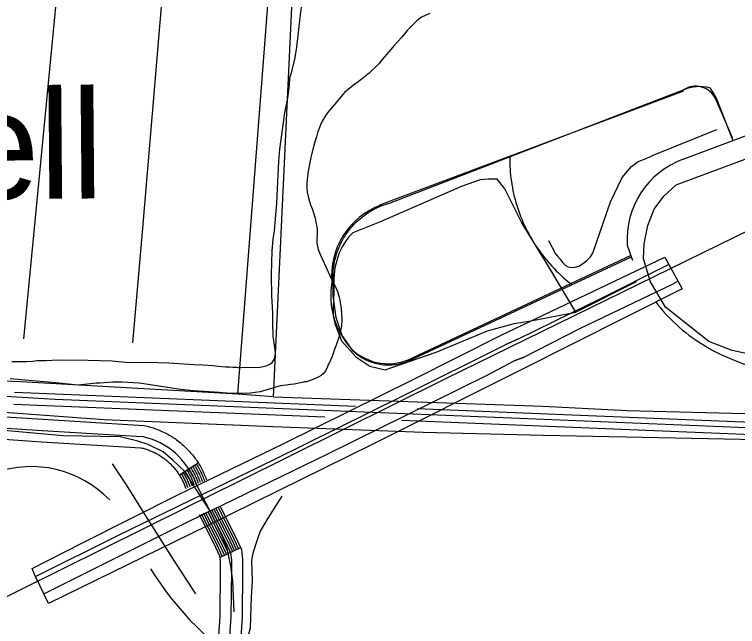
# Model space of a CAD drawing. Extents: x 3281947 to 3319794, y 715894 to 741249.
# Drawn here: x 3304592 to 3305561, y 724593 to 725413 of the extents above; entities that cross this region are included whole.
import ezdxf

# ---------------------------------------------------------------- set-up
doc = ezdxf.new("R2010")
doc.units = 0
for name, color, linetype in [('V-BRDG-OTLN', 7, 'Continuous'), ('V-DTCH-CNTR', 7, 'Continuous'), ('V-RAIL-TRAK', 7, 'Continuous'), ('V-ROAD-CNTR', 7, 'Continuous'), ('V-SITE-VEGE', 7, 'Continuous'), ('V-TOPO-GNAM-IDEN', 7, 'Continuous'), ('V-TOPO-SHOR', 7, 'Continuous')]:
    doc.layers.add(name, color=color, linetype=linetype)

msp = doc.modelspace()

# ---------------------------------------------------------------- linework, layer by layer
at = {"layer": 'V-BRDG-OTLN'}
msp.add_lwpolyline([(3305267.67, 724935.39), (3305071.71, 724837.34), (3304849.89, 724727.92), (3304637.93, 724623.98), (3304631.53, 724637.28), (3304621.78, 724657.55), (3304620.67, 724660.11), (3304615.93, 724671), (3304681.76, 724704.76), (3304812.2, 724770.17), (3304953.28, 724838.41), (3305127.81, 724924.78), (3305244.53, 724983.75), (3305463.94, 725088.23), (3305487.35, 725045.67)], close=True, dxfattribs=at)
for points in [[(3304620.77, 724660.16), (3304732.69, 724716.24), (3304940.25, 724817.3), (3305111.85, 724901.97), (3305250.92, 724971.21), (3305266.96, 724978.23), (3305339.86, 725014.15), (3305375.47, 725031.35), (3305469.93, 725078.77)], [(3304631.55, 724637.29), (3304825.83, 724734.1), (3305011.54, 724824.22), (3305225.91, 724929.99), (3305262.12, 724949.15), (3305273.93, 724953.67), (3305350.25, 724992.52), (3305474.96, 725052.62), (3305481.6, 725055.85)]]:
    msp.add_lwpolyline(points, dxfattribs=at)
at = {"layer": 'V-DTCH-CNTR'}
msp.add_lwpolyline([(3304886.76, 724613.2), (3304884.85, 724653.96), (3304882.44, 724674.76), (3304878.08, 724695.73), (3304871.42, 724712.51), (3304856.62, 724745.27), (3304820.28, 724801.59), (3304805.15, 724815.69), (3304791.62, 724827.5), (3304771.58, 724837.25), (3304757.67, 724841.76), (3304734.18, 724847.65), (3304657.75, 724848.66), (3304399.39, 724872.25), (3304153.43, 724900.92), (3303803.05, 724961.69), (3303560.65, 725013.71)], dxfattribs=at)
at = {"layer": 'V-RAIL-TRAK'}
for points in [[(3305301.69, 724870.66), (3304929.62, 724885.83), (3304646.88, 724897.29), (3304543.06, 724903.55), (3304401.6, 724915.18), (3304247.08, 724931.24), (3304016.46, 724963.24), (3303930.12, 724977.83), (3303817.95, 724998.55), (3303713.4, 725018.91), (3303597.81, 725044.41), (3303567.03, 725051.57)], [(3303564.73, 725035.8), (3303732.58, 724999.33), (3303979.75, 724951.79), (3304225.87, 724914.76), (3304426.66, 724893.38), (3304541.81, 724882.99), (3304712.76, 724870.67), (3304938.83, 724861.3), (3305139.9, 724853.73), (3305301.21, 724849.78)], [(3310870.23, 724647.52), (3310367.34, 724667.72), (3310014.62, 724681.82), (3309538.64, 724700.42), (3309408.39, 724705.5), (3309214.81, 724714.18), (3309122.96, 724719.56), (3309084.67, 724720.75), (3309044.73, 724722), (3308919.71, 724726.34), (3308827.1, 724729.56), (3308772.95, 724731.64), (3308556.91, 724739.95), (3308221.77, 724753.41), (3307862.95, 724767.73), (3307474.71, 724783.66), (3307053.99, 724800.5), (3306716.7, 724813.79), (3306492.93, 724822.54), (3306419.05, 724825.42), (3305987.57, 724842.86), (3305648.49, 724856.53), (3305301.69, 724870.66)], [(3305301.21, 724849.78), (3305565.87, 724844.27), (3305848.26, 724833.45), (3305952.22, 724830.34), (3305995.38, 724827.56), (3306294.81, 724815.39), (3306616.5, 724803.26), (3306867.68, 724793.34), (3307168.19, 724780.62), (3307463.14, 724769.02), (3307841.33, 724753.5), (3308152.61, 724741.26), (3308328.07, 724733.58), (3308718.65, 724718.9), (3308764.77, 724718.08), (3308813.41, 724719.23), (3308864.38, 724721.63), (3308919.71, 724726.34)]]:
    msp.add_lwpolyline(points, dxfattribs=at)
at = {"layer": 'V-ROAD-CNTR'}
for p, q in [((3305425.33, 725055.05), (3305344.49, 725014.58)), ((3305266.96, 724978.23), (3305250.92, 724971.21)), ((3305273.93, 724953.67), (3305262.12, 724949.15)), ((3304838.79, 724812.3), (3304813.51, 724796.15)), ((3304895.36, 724698.78), (3304868.24, 724685.95))]:
    msp.add_line(p, q, dxfattribs=at)
for points in [[(3304821.11, 724752.27), (3304892.79, 724787.75), (3305170.49, 724925.7), (3305579.12, 725125.87), (3306016.45, 725339.11), (3306552.45, 725600.13), (3306590.75, 725617.3)], [(3305488.7, 725219.37), (3305787.41, 725331.62), (3305829.92, 725349.32), (3305862.75, 725366.91), (3305890.22, 725383.3), (3305915.06, 725400.84)], [(3305488.78, 725310.55), (3305081.62, 725158.08)], [(3305094.81, 725160.54), (3305495.85, 725315), (3305502.12, 725316.29), (3305510.91, 725317.46), (3305519.7, 725316.29), (3305524.23, 725314.98), (3305528.39, 725308.93), (3305533.08, 725300.31), (3305555.12, 725244.33)], [(3305554.62, 725248.17), (3305532.1, 725300.15)], [(3305256.04, 725222.64), (3305256.04, 725218.51), (3305256.12, 725214.39), (3305256.28, 725210.26), (3305256.52, 725206.14), (3305256.84, 725202.03), (3305257.24, 725197.92), (3305257.72, 725193.82), (3305258.28, 725189.74), (3305258.92, 725185.66), (3305259.63, 725181.6), (3305260.43, 725177.55), (3305261.3, 725173.51), (3305262.25, 725169.5), (3305263.28, 725165.5), (3305264.39, 725161.53), (3305265.57, 725157.57), (3305266.83, 725153.64), (3305268.17, 725149.74), (3305269.58, 725145.86), (3305271.07, 725142.01), (3305272.63, 725138.19), (3305274.26, 725134.4), (3305275.97, 725130.65), (3305277.75, 725126.93), (3305279.6, 725123.24), (3305281.53, 725119.59), (3305283.52, 725115.97), (3305285.58, 725112.4), (3305287.71, 725108.87), (3305289.91, 725105.38), (3305292.18, 725101.93), (3305294.52, 725098.53), (3305296.92, 725095.17), (3305299.38, 725091.86), (3305301.91, 725088.6), (3305304.5, 725085.38), (3305307.15, 725082.22), (3305309.86, 725079.11), (3305312.64, 725076.06), (3305315.47, 725073.06), (3305318.36, 725070.11), (3305321.3, 725067.22), (3305324.3, 725064.39), (3305327.36, 725061.61), (3305330.47, 725058.9), (3305333.63, 725056.25), (3305336.84, 725053.66), (3305339.81, 725051.35)], [(3305344.49, 725014.58), (3305308.43, 725075.11), (3305272.23, 725134.19), (3305249.43, 725179.75), (3305239.21, 725192.7), (3305234.43, 725192.88), (3305227, 725192.68), (3305216.52, 725191.85), (3305192.44, 725183.31), (3305081.67, 725135.11), (3305045.87, 725120.71), (3305039.98, 725114.93), (3305035.95, 725109.4), (3305031.65, 725102.27), (3305027.33, 725094.09), (3305024.45, 725083.77), (3305021.71, 725073.85), (3305020.25, 725059.54), (3305020.49, 725041.77), (3305019.38, 725021.22), (3305019.67, 725009.42), (3305021.57, 724999.45), (3305030.64, 724976.03), (3305049.81, 724954.51), (3305068.53, 724942.27), (3305089.18, 724937.45), (3305157.55, 724961.1), (3305226.5, 724989.52), (3305261.86, 724999.28), (3305284.18, 725003.06), (3305344.49, 725014.58)], [(3305019.46, 725067.36), (3305019.67, 725070.22), (3305019.95, 725073.07), (3305020.31, 725075.92), (3305020.75, 725078.75), (3305021.27, 725081.57), (3305021.87, 725084.37), (3305022.55, 725087.15), (3305023.3, 725089.92), (3305024.13, 725092.66), (3305025.04, 725095.38), (3305026.02, 725098.07), (3305027.08, 725100.74), (3305028.21, 725103.37), (3305029.42, 725105.97), (3305030.69, 725108.54), (3305032.04, 725111.07), (3305033.46, 725113.56), (3305034.94, 725116.01), (3305036.5, 725118.41), (3305038.12, 725120.78), (3305039.81, 725123.1), (3305041.56, 725125.36), (3305043.37, 725127.58), (3305045.24, 725129.75), (3305047.18, 725131.87), (3305049.17, 725133.93), (3305051.22, 725135.93), (3305053.32, 725137.88), (3305055.48, 725139.76), (3305057.69, 725141.59), (3305059.95, 725143.35), (3305062.26, 725145.05), (3305064.61, 725146.68), (3305067.01, 725148.25), (3305069.45, 725149.75), (3305071.94, 725151.18), (3305074.46, 725152.55), (3305077.02, 725153.84), (3305079.61, 725155.05), (3305082.24, 725156.2), (3305084.9, 725157.27), (3305087.58, 725158.27), (3305090.3, 725159.19), (3305093.03, 725160.04), (3305094.81, 725160.54)], [(3305418.9, 725088.34), (3305121.35, 724949.19)], [(3305126.67, 724953.63), (3305417.75, 725090.5)], [(3305046.22, 724962.44), (3305031.53, 724983.1), (3305023.48, 725007.37), (3305019.3, 725036.61), (3305019.46, 725067.36)], [(3305121.35, 724949.19), (3305119.19, 724948.28), (3305117.01, 724947.44), (3305114.8, 724946.68), (3305112.56, 724945.99), (3305110.3, 724945.39), (3305108.02, 724944.86), (3305105.72, 724944.41), (3305103.41, 724944.03), (3305101.09, 724943.74), (3305098.76, 724943.52), (3305096.42, 724943.39), (3305094.09, 724943.34), (3305091.75, 724943.36), (3305089.41, 724943.47), (3305087.08, 724943.65), (3305084.75, 724943.92), (3305082.44, 724944.26), (3305080.13, 724944.68), (3305077.85, 724945.18), (3305075.58, 724945.76), (3305073.34, 724946.42), (3305071.11, 724947.15), (3305068.92, 724947.96), (3305066.75, 724948.84), (3305064.61, 724949.8), (3305062.51, 724950.83), (3305060.45, 724951.93), (3305058.42, 724953.1), (3305056.44, 724954.34), (3305054.49, 724955.64), (3305052.6, 724957.02), (3305050.75, 724958.45), (3305048.95, 724959.95), (3305047.21, 724961.51), (3305046.22, 724962.44)], [(3305049.53, 724888.32), (3304592.39, 724907.04)], [(3305008.25, 724873.75), (3304591.72, 724890.81)], [(3309179.3, 724724.95), (3306683.9, 724821.38), (3305132.27, 724884.93)], [(3304580.57, 724874.06), (3304630.57, 724870.95), (3304765.67, 724862.72), (3304768.65, 724862.08), (3304770.59, 724861.6), (3304772.45, 724861.12), (3304774.35, 724860.6), (3304776.28, 724860.03), (3304778.11, 724859.45), (3304779.98, 724858.84), (3304781.88, 724858.16), (3304783.72, 724857.48), (3304785.56, 724856.75), (3304787.34, 724856.01), (3304789.13, 724855.24), (3304790.98, 724854.4), (3304792.76, 724853.55), (3304794.48, 724852.69), (3304796.23, 724851.79), (3304797.98, 724850.84), (3304799.69, 724849.87), (3304801.41, 724848.86), (3304803.06, 724847.85), (3304804.73, 724846.79), (3304806.39, 724845.69), (3304807.99, 724844.59), (3304809.6, 724843.45), (3304811.2, 724842.27), (3304812.75, 724841.08), (3304814.28, 724839.86), (3304815.83, 724838.6), (3304817.34, 724837.3), (3304818.78, 724836.03), (3304820.23, 724834.71), (3304821.68, 724833.34), (3304823.1, 724831.94), (3304824.45, 724830.56), (3304825.82, 724829.14), (3304827.18, 724827.64), (3304828.45, 724826.2), (3304829.73, 724824.72), (3304831, 724823.18), (3304832.22, 724821.64), (3304833.43, 724820.07), (3304834.59, 724818.5), (3304835.73, 724816.92), (3304836.87, 724815.25), (3304837.94, 724813.63), (3304838.99, 724812), (3304840.05, 724810.27), (3304841.04, 724808.59), (3304842, 724806.9), (3304842.94, 724805.16), (3304843.86, 724803.42), (3304844.75, 724801.63), (3304845.59, 724799.86), (3304846.39, 724798.12), (3304847.21, 724796.26), (3304847.96, 724794.43), (3304848.67, 724792.64), (3304849.37, 724790.78), (3304849.59, 724790.16), (3304849.66, 724790.02)], [(3308320.42, 724741.88), (3306683.25, 724805.15), (3305111.63, 724869.51)], [(3304629.65, 724855.97), (3304763.61, 724847.82)], [(3304578.51, 724844.13), (3304628.73, 724841), (3304761.55, 724832.92), (3304761.93, 724832.84), (3304763.29, 724832.51), (3304764.74, 724832.13), (3304766.14, 724831.75), (3304767.48, 724831.35), (3304768.9, 724830.9), (3304770.29, 724830.44), (3304771.6, 724829.98), (3304772.96, 724829.47), (3304774.31, 724828.94), (3304775.67, 724828.37), (3304777.01, 724827.8), (3304778.29, 724827.22), (3304779.57, 724826.6), (3304780.91, 724825.93), (3304782.19, 724825.27), (3304783.46, 724824.58), (3304784.71, 724823.88), (3304785.95, 724823.15), (3304787.21, 724822.38), (3304788.43, 724821.61), (3304789.6, 724820.83), (3304790.82, 724819.99), (3304791.99, 724819.16), (3304793.15, 724818.3), (3304794.31, 724817.42), (3304795.45, 724816.51), (3304796.55, 724815.61), (3304797.63, 724814.68), (3304798.75, 724813.69), (3304799.82, 724812.72), (3304800.85, 724811.74), (3304801.87, 724810.74), (3304802.91, 724809.68), (3304803.91, 724808.64), (3304804.85, 724807.61), (3304805.84, 724806.49), (3304806.8, 724805.37), (3304807.68, 724804.3), (3304808.6, 724803.15), (3304809.47, 724802.02), (3304810.34, 724800.84), (3304811.19, 724799.65), (3304811.99, 724798.49), (3304812.8, 724797.27), (3304813.59, 724796.04), (3304814.32, 724794.84), (3304815.06, 724793.58), (3304815.79, 724792.31), (3304816.47, 724791.04), (3304817.15, 724789.75), (3304817.78, 724788.5), (3304818.4, 724787.17), (3304819.03, 724785.82), (3304819.59, 724784.54), (3304820.13, 724783.21), (3304820.69, 724781.82), (3304821.19, 724780.49), (3304821.94, 724778.35)], [(3304828.68, 724805.84), (3304828.83, 724805.61), (3304829.76, 724804.1), (3304830.65, 724802.58), (3304831.52, 724801.06), (3304832.35, 724799.51), (3304833.18, 724797.95), (3304833.96, 724796.38), (3304834.72, 724794.78), (3304835.45, 724793.2), (3304836.16, 724791.57), (3304836.83, 724789.94), (3304837.48, 724788.31), (3304838.1, 724786.66), (3304838.54, 724785.42), (3304838.57, 724785.35)], [(3304831.21, 724807.45), (3304831.37, 724807.21), (3304832.34, 724805.64), (3304833.24, 724804.09), (3304834.14, 724802.52), (3304835, 724800.93), (3304835.85, 724799.32), (3304836.66, 724797.69), (3304837.43, 724796.05), (3304838.18, 724794.43), (3304838.92, 724792.75), (3304839.61, 724791.07), (3304840.27, 724789.39), (3304840.92, 724787.69), (3304841.3, 724786.61), (3304841.34, 724786.52)], [(3304833.74, 724809.07), (3304833.91, 724808.8), (3304834.91, 724807.19), (3304835.84, 724805.59), (3304836.76, 724803.98), (3304837.65, 724802.34), (3304838.52, 724800.69), (3304839.36, 724799), (3304840.15, 724797.32), (3304840.92, 724795.66), (3304841.68, 724793.92), (3304842.39, 724792.19), (3304843.07, 724790.48), (3304843.73, 724788.72), (3304844.06, 724787.79), (3304844.12, 724787.68)], [(3304836.27, 724810.68), (3304836.45, 724810.39), (3304837.48, 724808.73), (3304838.44, 724807.09), (3304839.38, 724805.44), (3304840.3, 724803.75), (3304841.19, 724802.05), (3304842.06, 724800.31), (3304842.87, 724798.59), (3304843.66, 724796.89), (3304844.44, 724795.09), (3304845.17, 724793.31), (3304845.87, 724791.56), (3304846.55, 724789.75), (3304846.82, 724788.98), (3304846.89, 724788.85)], [(3304816.04, 724797.77), (3304816.12, 724797.64), (3304816.9, 724796.38), (3304817.66, 724795.08), (3304818.41, 724793.77), (3304819.12, 724792.46), (3304819.82, 724791.11), (3304820.47, 724789.81), (3304821.12, 724788.44), (3304821.76, 724787.05), (3304822.35, 724785.71), (3304822.92, 724784.33), (3304823.49, 724782.9), (3304824.01, 724781.51), (3304824.71, 724779.51)], [(3304818.57, 724799.39), (3304818.66, 724799.23), (3304819.47, 724797.93), (3304820.25, 724796.58), (3304821.03, 724795.23), (3304821.77, 724793.87), (3304822.49, 724792.48), (3304823.17, 724791.12), (3304823.84, 724789.71), (3304824.5, 724788.28), (3304825.11, 724786.88), (3304825.7, 724785.46), (3304826.28, 724783.98), (3304826.83, 724782.54), (3304827.48, 724780.68), (3304827.48, 724780.68)], [(3304821.1, 724801), (3304821.21, 724800.83), (3304822.04, 724799.47), (3304822.85, 724798.08), (3304823.65, 724796.69), (3304824.41, 724795.28), (3304825.16, 724793.85), (3304825.87, 724792.44), (3304826.56, 724790.98), (3304827.24, 724789.51), (3304827.88, 724788.05), (3304828.48, 724786.58), (3304829.08, 724785.06), (3304829.64, 724783.57), (3304830.25, 724781.87), (3304830.26, 724781.85)], [(3304823.63, 724802.61), (3304823.75, 724802.42), (3304824.62, 724801.01), (3304825.45, 724799.58), (3304826.27, 724798.15), (3304827.06, 724796.69), (3304827.84, 724795.22), (3304828.57, 724793.75), (3304829.28, 724792.25), (3304829.97, 724790.74), (3304830.64, 724789.23), (3304831.26, 724787.7), (3304831.88, 724786.15), (3304832.46, 724784.6), (3304833.01, 724783.05), (3304833.03, 724783.02)], [(3304826.15, 724804.23), (3304826.29, 724804.02), (3304827.19, 724802.56), (3304828.05, 724801.08), (3304828.89, 724799.6), (3304829.71, 724798.1), (3304830.51, 724796.58), (3304831.26, 724795.06), (3304832, 724793.52), (3304832.71, 724791.97), (3304833.4, 724790.4), (3304834.04, 724788.82), (3304834.68, 724787.23), (3304835.28, 724785.63), (3304835.77, 724784.24), (3304835.8, 724784.18)], [(3304835.77, 724784.24), (3304872.41, 724712.2), (3304881.9, 724692.15), (3304883.09, 724682.23), (3304883.09, 724668.75), (3304882.42, 724606.47), (3304863.77, 724328.83)], [(3302680.45, 723698.6), (3302817.28, 723769.54), (3303593.87, 724150.86), (3304092.35, 724396.01), (3304487.78, 724587.26), (3304823.51, 724753.46)], [(3304848.12, 724746.73), (3304867.03, 724709.56), (3304876.38, 724689.79)], [(3304850.9, 724747.89), (3304869.72, 724710.88), (3304879.09, 724691.08)], [(3304853.67, 724749.05), (3304872.41, 724712.2), (3304881.8, 724692.36)], [(3304856.45, 724750.2), (3304875.11, 724713.52), (3304884.51, 724693.64)], [(3304859.23, 724751.36), (3304877.8, 724714.85), (3304887.22, 724694.93)], [(3304862, 724752.52), (3304880.49, 724716.17), (3304889.94, 724696.21)], [(3304864.78, 724753.67), (3304883.19, 724717.49), (3304892.65, 724697.49)], [(3304867.56, 724754.83), (3304885.88, 724718.81), (3304896.5, 724696.36), (3304898.09, 724683.13), (3304898.09, 724668.67), (3304897.41, 724605.88), (3304878.74, 724327.83)], [(3304839.79, 724743.26), (3304858.95, 724705.59), (3304867.3, 724687.94), (3304868.09, 724681.33), (3304868.09, 724668.83), (3304867.42, 724607.05), (3304848.81, 724329.84)], [(3304842.56, 724744.42), (3304861.64, 724706.92), (3304870.95, 724687.23)], [(3304845.34, 724745.57), (3304864.33, 724708.24), (3304873.66, 724688.51)]]:
    msp.add_lwpolyline(points, dxfattribs=at)
for centre, radius, start, end in [((3305505.28, 725287.77), 29.54, 24.77624, 123.93799), ((3305527.14, 725112.33), 113.74, 109.75769, 184.02442), ((3305119.16, 725062.57), 102, 110.55395, 184.75152), ((3305635.23, 725167.57), 230.39, 195.92769, 201.27244), ((3305123.59, 725037.32), 107.4, 170.99886, 221.78009), ((3305635.23, 725167.57), 230.39, 217.07139, 238.13177), ((3304967.08, 730664.85), 5818.67, 255.967326, 266.675512), ((3305658.58, 725205.7), 275.1, 238.19449, 268.22532), ((3305093.43, 725016.94), 71.5, 225.70842, 297.69646), ((3304743.35, 724752.09), 97.86, 19.1809, 78.04914), ((3304615.12, 724662.18), 145.4, 43.84557, 109.80574), ((3305132.41, 724890.72), 419.83, 211.60657, 238.65998)]:
    msp.add_arc(centre, radius, start, end, dxfattribs=at)
at = {"layer": 'V-SITE-VEGE'}
for points in [[(3304589.03, 724948.31), (3304594.79, 724948.26), (3304607.89, 724948.54), (3304617.03, 724949.06), (3304622.2, 724949.8), (3304634.32, 724949.89), (3304650.6, 724950.54), (3304691.31, 724950.37), (3304723.47, 724949.29), (3304741.12, 724947.54), (3304755.02, 724947.22), (3304771.11, 724947.47), (3304799.1, 724946.62), (3304832.84, 724944.33), (3304844.94, 724943.83), (3304858.64, 724942.91), (3304865.98, 724942.05), (3304875.3, 724941.37), (3304880.66, 724941.12), (3304885.23, 724940.68), (3304889.79, 724940.64), (3304892.37, 724940.42), (3304895.15, 724940.4), (3304901.51, 724940.74), (3304906.27, 724940.5), (3304908.46, 724940.67), (3304918.98, 724940.58), (3304923.36, 724941.34), (3304925.54, 724941.51), (3304930.92, 724942.85), (3304934.71, 724945.01), (3304937.71, 724947.16), (3304940.52, 724951.31), (3304941.75, 724955.67), (3304941.99, 724959.63), (3304941.64, 724964.6), (3304940.16, 724976.73), (3304939.21, 724982.1), (3304938.58, 725000.18), (3304938.85, 725007.72), (3304938.7, 725013.48), (3304937.32, 725036.32), (3304937.19, 725044.07), (3304936.7, 725055.79), (3304936.78, 725064.33), (3304937.86, 725096.69), (3304939.19, 725112.36), (3304940.68, 725123.47), (3304941.77, 725134.18), (3304943.79, 725159.98), (3304944.97, 725180.42), (3304946.2, 725207.02), (3304946.49, 725216.74), (3304947.83, 725233.02), (3304954.82, 725281.6), (3304958.57, 725301.43), (3304960.91, 725319.47), (3304961.6, 725329), (3304963.03, 725333.75), (3304967.97, 725353.17), (3304970.9, 725369.82), (3304975.22, 725409.1), (3304977.14, 725423.18)], [(3305148.83, 725414.69), (3305142.65, 725411.96), (3305137.86, 725409.62), (3305132.06, 725405.51), (3305124.25, 725397.63), (3305118.83, 725391.72), (3305111.41, 725383.05), (3305100.78, 725371.23), (3305096.96, 725366.31), (3305085.32, 725353.11), (3305080.51, 725347.39), (3305067.69, 725334.8), (3305056.68, 725325.96), (3305044.29, 725316.74), (3305034.89, 725308.88), (3305032.28, 725306.32), (3305023.85, 725295.87), (3305013.21, 725283.26), (3305009.59, 725278.33), (3305004.76, 725270.63), (3305002.33, 725265.49), (3304998.46, 725254.8), (3304997.02, 725249.45), (3304995.38, 725243.91), (3304992.72, 725234.6), (3304989.62, 725221.72), (3304986.08, 725203.68), (3304985.03, 725196.74), (3304984.35, 725187.21), (3304984.29, 725180.86), (3304984.83, 725175.49), (3304986.35, 725167.54), (3304987.9, 725162.76), (3304989.05, 725158.38), (3304991.58, 725152.2), (3304993.12, 725147.62), (3304995.25, 725140.45), (3304996.39, 725135.28), (3304997.14, 725130.51), (3304998.1, 725126.13), (3304998.04, 725120.17), (3304997.56, 725111.04), (3304997.73, 725107.07)], [(3304997.73, 725107.07), (3304998.28, 725102.89), (3304999.43, 725098.32), (3305002.34, 725090.74), (3305005.07, 725085.16), (3305014.81, 725063.63), (3305020.47, 725052.66), (3305022.42, 725048.67), (3305025.34, 725042.08), (3305027.07, 725036.31), (3305028.41, 725029.95), (3305030.3, 725019.4), (3305031.17, 725005.69), (3305030.68, 724995.57), (3305027.99, 724983.29), (3305023.5, 724970.22), (3305021.88, 724966.06), (3305018, 724955.18), (3305014.15, 724946.08), (3305012.53, 724942.92), (3305011.31, 724939.95), (3305009.29, 724935.99), (3305008.08, 724934.02), (3305006.28, 724932.05), (3305003.28, 724929.69), (3305000.48, 724927.93), (3304995.9, 724925.79), (3304989.92, 724923.26), (3304983.74, 724921.33), (3304980.96, 724920.96), (3304977.78, 724920.19), (3304967.23, 724918.1), (3304962.66, 724917.75), (3304956.3, 724916.81), (3304952.52, 724916.45), (3304948.74, 724915.69), (3304942.77, 724914.16), (3304933.62, 724911.46), (3304921.67, 724907.59), (3304908.15, 724905.93), (3304898.41, 724905.62), (3304876.97, 724905.81), (3304866.66, 724907.09), (3304832.52, 724909.19), (3304815.06, 724910.74), (3304771.63, 724917.68), (3304759.34, 724919.38), (3304736.52, 724920.78), (3304730.16, 724920.83), (3304724.4, 724920.69), (3304706.92, 724919.45), (3304702.35, 724919.3), (3304690.43, 724918.21), (3304676.71, 724916.55), (3304672.94, 724917.18), (3304664.61, 724917.85), (3304643.38, 724920.42), (3304621.36, 724922.01), (3304586.44, 724925.1)]]:
    msp.add_lwpolyline(points, dxfattribs=at)
at = {"layer": 'V-TOPO-SHOR'}
for points in [[(3304604.86, 724978.76), (3304653.16, 725479.63), (3304664.71, 725618.03)], [(3304803.83, 725599.35), (3304763.48, 725121.58), (3304750.45, 724973.29)], [(3305316.75, 725547.98), (3305148.96, 725566.86), (3304974.86, 725580.49), (3304964.71, 725442.35), (3304939.12, 724901.27), (3305300.54, 724888.74)], [(3304939.12, 724901.27), (3304891.81, 724904.64), (3304942.85, 725565.08)], [(3305436.28, 725106.27), (3305441.33, 725130.51), (3305449.72, 725152.41), (3305462.73, 725170.14), (3305479.35, 725185.02), (3305617.01, 725236.63), (3305828.66, 725311.29), (3305834.92, 725314.19)], [(3305307.98, 725110.38), (3305317.42, 725092.77), (3305319.99, 725089.65), (3305323.83, 725085.5), (3305327.42, 725080.57), (3305330.24, 725077.46), (3305334.62, 725075.11), (3305338.23, 725074.31), (3305343.66, 725074.8), (3305348.83, 725076.06), (3305353.75, 725079.12), (3305359.2, 725083.22), (3305364.39, 725088.87), (3305367.52, 725093.5), (3305391.16, 725162.31), (3305406.59, 725194.75), (3305419.33, 725209.65), (3305428.41, 725216.31), (3305433.06, 725218.35), (3305439.79, 725220.89), (3305443.93, 725222.67), (3305448.34, 725224.71), (3305533.49, 725259.33)], [(3305716.55, 724952.79), (3305607.61, 724956.53), (3305576.9, 724958.26), (3305554.21, 724963.3), (3305523.04, 724975.36), (3305464.95, 725021.41), (3305444.75, 725055.35), (3305435.38, 725086.13), (3305436.28, 725106.27)], [(3304891.81, 724904.64), (3304600.44, 724921.04), (3304403.7, 724928.8), (3304210.62, 724949.82), (3303979.59, 724985.65), (3303782.62, 725019.89)], [(3305300.54, 724888.74), (3305413.54, 724882.75), (3305570.98, 724878.89), (3305732.52, 724872.4), (3305901.76, 724864.89), (3305924.45, 724863.78)], [(3304835.54, 724637.19), (3304804.81, 724684.56), (3304766.04, 724745.41), (3304742.39, 724783.04), (3304723.95, 724811.37)], [(3304950.74, 724767.91), (3304931.84, 724738.35), (3304921.71, 724720.99), (3304918.06, 724710.69), (3304911.67, 724691.49), (3304909.88, 724682.14), (3304911.04, 724654.6), (3304909.81, 724633.12), (3304908.29, 724591.08), (3304905.55, 724581.44), (3304904.69, 724580.07), (3304900.98, 724574.23)]]:
    msp.add_lwpolyline(points, dxfattribs=at)

# ---------------------------------------------------------------- texts
at = {"layer": 'V-TOPO-GNAM-IDEN'}
msp.add_text('Lobdell', height=145, rotation=0.49427, dxfattribs=at).set_placement((3304086.99, 725161.62))

doc.saveas('drawing.dxf')
